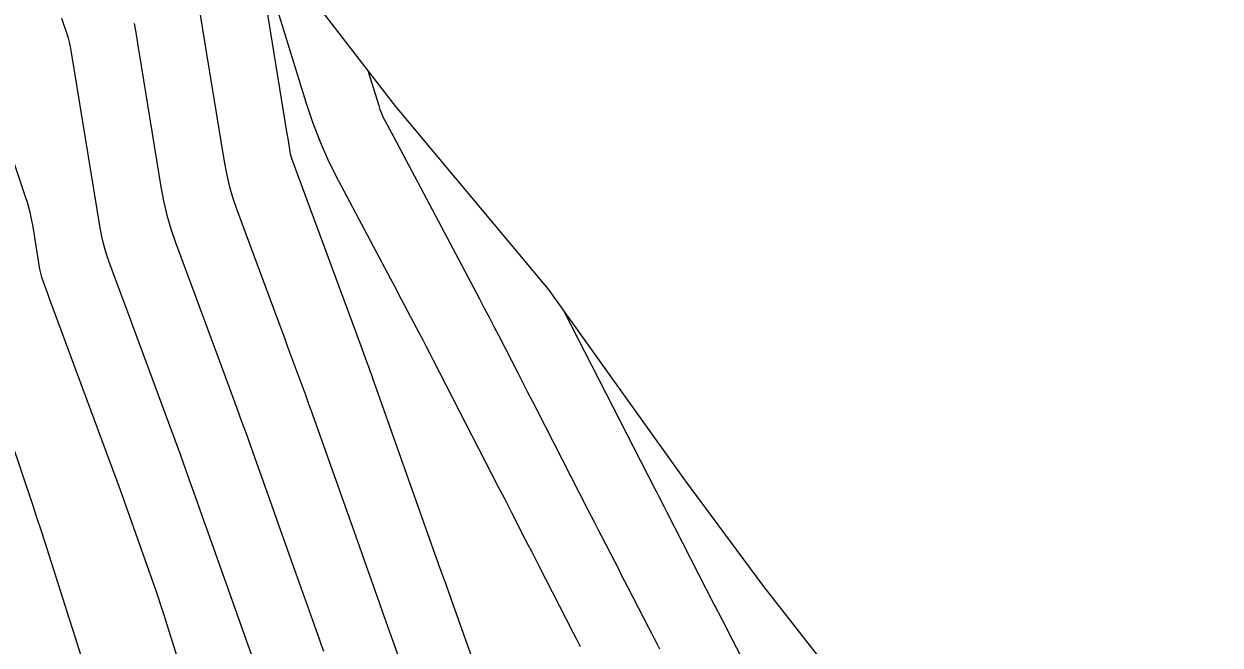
# Model space of a CAD drawing. Extents: x 954385 to 988206, y 1868364 to 1924553.
# Drawn here: x 955263.4 to 955315.3, y 1923625.4 to 1923652.3 of the extents above; entities that cross this region are included whole.
import ezdxf

# ---------------------------------------------------------------- set-up
doc = ezdxf.new("R2010")
doc.units = 0
for name, color, linetype in [('24', 7, 'Continuous'), ('6', 7, 'Continuous'), ('7', 7, 'Continuous')]:
    doc.layers.add(name, color=color, linetype=linetype)

msp = doc.modelspace()

# ---------------------------------------------------------------- linework, layer by layer
at = {"layer": '24'}
msp.add_lwpolyline([(955273.267, 1923656.841), (955279.531, 1923648.743), (955286.148, 1923640.812), (955292.054, 1923632.545), (955295.488, 1923627.927), (955298.082, 1923624.602), (955299.179, 1923623.124), (955301.346, 1923617.593), (955301.863, 1923615.934), (955303.227, 1923611.911), (955304.954, 1923606.907), (955305.182, 1923606.255), (955307.412, 1923600.728), (955308.662, 1923598.17), (955310.032, 1923595.397), (955312.07, 1923589.755), (955312.339, 1923589.398), (955315.279, 1923584.732)], dxfattribs=at)
at = {"layer": '6'}
for points in [[(955268.201, 1923652.339), (955268.254, 1923652.014), (955268.307, 1923651.689), (955268.36, 1923651.363), (955268.413, 1923651.038), (955269.355, 1923645.26), (955269.47, 1923644.643), (955269.615, 1923644.033), (955269.79, 1923643.432), (955269.993, 1923642.838), (955270.868, 1923640.471), (955271.085, 1923639.884), (955271.302, 1923639.297), (955271.519, 1923638.71), (955271.736, 1923638.124), (955272.648, 1923635.657), (955272.842, 1923635.129), (955273.034, 1923634.601), (955273.225, 1923634.071), (955273.414, 1923633.541), (955274.166, 1923631.421), (955274.354, 1923630.89), (955274.542, 1923630.36), (955274.731, 1923629.83), (955274.919, 1923629.3), (955276.212, 1923625.657), (955276.305, 1923625.393), (955276.399, 1923625.129)], [(955295.296, 1923623.397), (955293.943, 1923626.004), (955293.844, 1923626.195), (955293.744, 1923626.386), (955293.546, 1923626.769), (955293.496, 1923626.864), (955293.447, 1923626.96), (955293.398, 1923627.056), (955293.348, 1923627.152), (955291.305, 1923631.135), (955291.174, 1923631.389), (955290.956, 1923631.814), (955290.869, 1923631.984), (955290.782, 1923632.154), (955286.819, 1923639.873)]]:
    msp.add_lwpolyline(points, dxfattribs=at)
at = {"layer": '7'}
for points in [[(955270.727, 1923654.771), (955271.409, 1923650.577), (955271.495, 1923650.05), (955271.581, 1923649.522), (955271.667, 1923648.995), (955271.752, 1923648.467), (955272.096, 1923646.357), (955272.195, 1923645.833), (955272.318, 1923645.315), (955272.466, 1923644.804), (955272.639, 1923644.3), (955274.466, 1923639.356), (955274.594, 1923639.009), (955274.723, 1923638.662), (955274.851, 1923638.315), (955274.979, 1923637.968), (955275.492, 1923636.58), (955275.62, 1923636.233), (955275.746, 1923635.885), (955275.872, 1923635.537), (955275.996, 1923635.189), (955277.659, 1923630.502), (955277.804, 1923630.093), (955277.949, 1923629.684), (955278.094, 1923629.275), (955278.239, 1923628.866), (955278.82, 1923627.23), (955278.965, 1923626.822), (955279.11, 1923626.413), (955279.255, 1923626.004), (955279.399, 1923625.596), (955280.084, 1923623.663)], [(955273.773, 1923653.999), (955274.823, 1923647.548), (955274.854, 1923647.356), (955274.885, 1923647.164), (955274.948, 1923646.779), (955274.966, 1923646.683), (955274.988, 1923646.589), (955275.015, 1923646.496), (955275.047, 1923646.404), (955278.064, 1923638.24), (955278.183, 1923637.919), (955278.381, 1923637.384), (955278.42, 1923637.277), (955278.459, 1923637.17), (955278.498, 1923637.063), (955278.536, 1923636.955), (955281.239, 1923629.336), (955281.297, 1923629.172), (955281.355, 1923629.008), (955281.413, 1923628.844), (955281.471, 1923628.68), (955281.704, 1923628.025), (955281.762, 1923627.861), (955281.82, 1923627.697), (955281.879, 1923627.533), (955281.937, 1923627.369), (955283.307, 1923623.5)], [(955287.55, 1923625.319), (955287.391, 1923625.628), (955287.233, 1923625.937), (955285.74, 1923628.845), (955285.594, 1923629.13), (955285.448, 1923629.415), (955285.301, 1923629.7), (955285.155, 1923629.985), (955284.57, 1923631.124), (955284.278, 1923631.694), (955283.985, 1923632.264), (955281.182, 1923637.724), (955281.029, 1923638.02), (955280.876, 1923638.315), (955280.722, 1923638.609), (955280.567, 1923638.903), (955279.788, 1923640.371), (955279.477, 1923640.959), (955279.321, 1923641.252), (955277.049, 1923645.536), (955276.639, 1923646.356), (955276.269, 1923647.193), (955275.939, 1923648.046), (955275.65, 1923648.916), (955274.071, 1923654.068)], [(955273.604, 1923624.084), (955271.338, 1923630.466), (955271.237, 1923630.751), (955271.136, 1923631.036), (955271.035, 1923631.321), (955270.934, 1923631.607), (955270.529, 1923632.747), (955270.427, 1923633.032), (955270.325, 1923633.317), (955270.221, 1923633.601), (955270.117, 1923633.885), (955268.14, 1923639.233), (955268.01, 1923639.583), (955267.881, 1923639.933), (955267.752, 1923640.283), (955267.622, 1923640.633), (955267.105, 1923642.034), (955266.984, 1923642.386), (955266.88, 1923642.743), (955266.794, 1923643.104), (955266.726, 1923643.471), (955265.472, 1923651.165), (955265.439, 1923651.344), (955265.399, 1923651.52), (955265.352, 1923651.695), (955265.298, 1923651.868), (955265.066, 1923652.557)], [(955261.69, 1923650.133), (955263.46, 1923644.879), (955263.565, 1923644.545), (955263.656, 1923644.208), (955263.733, 1923643.867), (955263.797, 1923643.524), (955264.097, 1923641.681), (955264.118, 1923641.566), (955264.145, 1923641.452), (955264.178, 1923641.34), (955264.216, 1923641.229), (955264.419, 1923640.678), (955264.501, 1923640.458), (955264.542, 1923640.348), (955267.586, 1923632.114), (955267.601, 1923632.074), (955267.615, 1923632.034), (955267.63, 1923631.993), (955267.644, 1923631.953), (955267.73, 1923631.712), (955267.758, 1923631.632), (955268.991, 1923628.158), (955269.115, 1923627.804), (955269.236, 1923627.449), (955269.354, 1923627.093), (955269.469, 1923626.736), (955270.078, 1923624.813)], [(955278.333, 1923650.292), (955278.798, 1923648.776), (955278.852, 1923648.611), (955278.915, 1923648.45), (955278.985, 1923648.292), (955279.062, 1923648.137), (955279.55, 1923647.216), (955279.713, 1923646.91), (955283.166, 1923640.398), (955283.377, 1923639.999), (955283.586, 1923639.598), (955283.795, 1923639.198), (955284.002, 1923638.796), (955284.827, 1923637.188), (955285.033, 1923636.786), (955285.24, 1923636.384), (955285.446, 1923635.982), (955285.652, 1923635.58), (955287.872, 1923631.258), (955288.015, 1923630.979), (955288.158, 1923630.699), (955288.302, 1923630.42), (955288.445, 1923630.141), (955289.018, 1923629.024), (955289.161, 1923628.745), (955289.304, 1923628.466), (955289.448, 1923628.187), (955289.591, 1923627.908), (955290.507, 1923626.122), (955290.622, 1923625.899), (955290.736, 1923625.676), (955290.852, 1923625.453), (955290.967, 1923625.231)], [(955261.902, 1923637.056), (955263.784, 1923631.476), (955263.965, 1923630.934), (955264.145, 1923630.39), (955264.321, 1923629.846), (955264.496, 1923629.301), (955265.189, 1923627.119), (955265.362, 1923626.574), (955265.535, 1923626.029), (955265.709, 1923625.483), (955265.882, 1923624.938)]]:
    msp.add_lwpolyline(points, dxfattribs=at)

doc.saveas('drawing.dxf')
